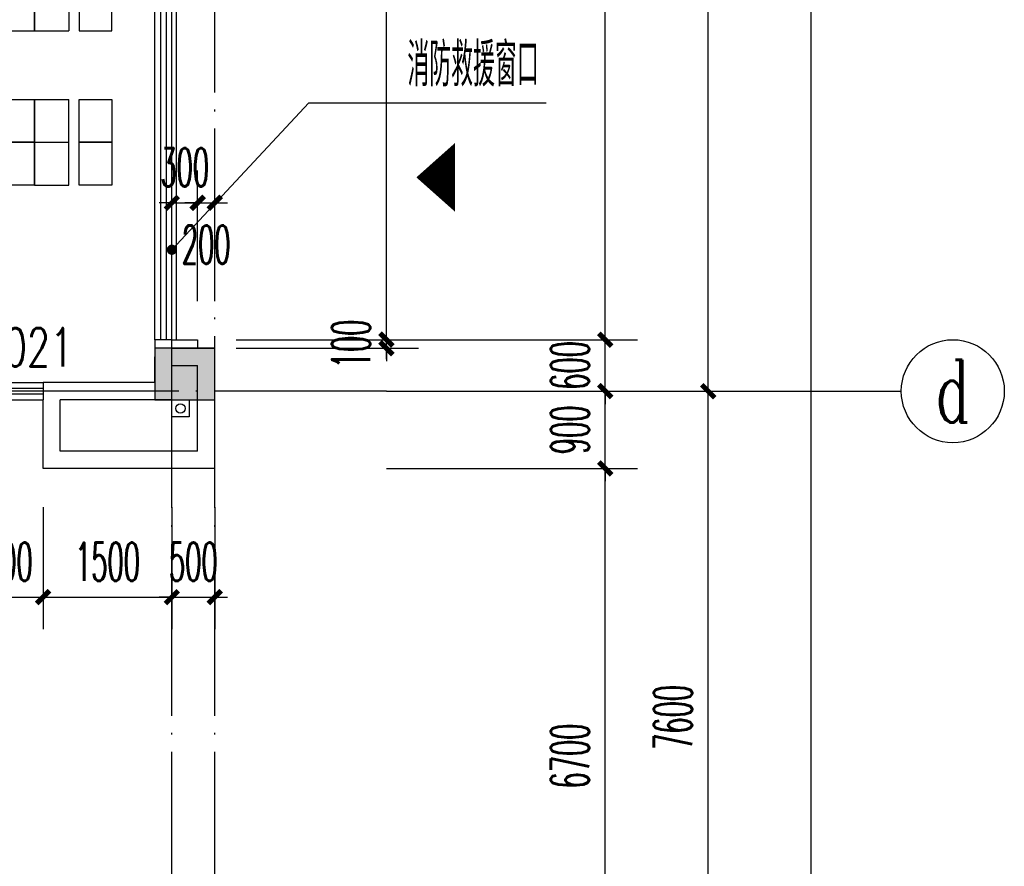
# Model space of a CAD drawing. Extents: x 1779708 to 7299578, y -1121471 to 88434.
# Tile 469 of 656: x 4774844 to 4786317, y -953277 to -943415. Entities that reach past the tile are written whole.
import ezdxf
from ezdxf.enums import TextEntityAlignment as Align

# ---------------------------------------------------------------- set-up
doc = ezdxf.new("R2010")
doc.units = 0
doc.header["$LTSCALE"] = 1000
doc.header["$MEASUREMENT"] = 0
doc.linetypes.add('DASH', pattern=[0.35, 0.25, -0.1])
doc.linetypes.add('DOTE', pattern=[2.42, 2, -0.2, 0.02, -0.2])
doc.layers.get('0').update_dxf_attribs({"linetype": 'CONTINUOUS'})
doc.layers.get('Defpoints').update_dxf_attribs({"linetype": 'CONTINUOUS'})
for name, color, linetype in [('11111111111111111111111111111', 50, 'DASH'), ('AXIS', 3, 'CONTINUOUS'), ('AXIS_TEXT', 7, 'CONTINUOUS'), ('DIM_LEAD', 3, 'CONTINUOUS'), ('DIM_污水', 3, 'CONTINUOUS'), ('DOTE', 1, 'DOTE'), ('FUR', 9, 'CONTINUOUS'), ('GGSignatureLayer', 7, 'CONTINUOUS'), ('P_PS_DIM', 1, 'CONTINUOUS'), ('PUB_DIM', 3, 'CONTINUOUS'), ('PUB_TEXT', 7, 'CONTINUOUS'), ('WALL', 255, 'CONTINUOUS'), ('WINDOW', 2, 'CONTINUOUS'), ('WINDOW_TEXT', 7, 'CONTINUOUS'), ('修改', 6, 'CONTINUOUS'), ('墙柱', 2, 'CONTINUOUS'), ('看线', 3, 'CONTINUOUS')]:
    doc.layers.add(name, color=color, linetype=linetype)
doc.styles.add('_TCH_AXIS', font='COMPLEX', dxfattribs={"bigfont": 'GBCBIG'})
doc.styles.add('_TCH_DIM', font='SIMPLEX.shx', dxfattribs={"width": 0.7, "bigfont": 'GBCBIG.shx'})
doc.styles.add('_TCH_DIM_T3', font='SIMPLEX.shx', dxfattribs={"width": 0.494118, "bigfont": 'GBCBIG.shx'})
doc.styles.add('_TCH_WINDOW', font='SIMPLEX', dxfattribs={"height": 3.5, "bigfont": 'GBCBIG'})
doc.styles.add('COMPLEX', font='COMPLEX')
doc.dimstyles.new('_TCH_ARCH&&150', dxfattribs={"dimtxt": 446.25, "dimasz": 150, "dimexe": 375, "dimexo": 450, "dimgap": 189.375, "dimtad": 1, "dimdec": 0, "dimzin": 0, "dimdsep": 46, "dimtxsty": '_TCH_DIM_T3', "dimblk": 'ARCHTICK', "dimcen": 0.09, "dimdle": 225, "dimclrt": 7, "dimazin": 2, "dimtfac": 1, "dimtdec": 0, "dimtix": 1, "dimtmove": 2, "dimatfit": 3, "dimfxl": 250, "dimtolj": 1, "dimtzin": 0, "dimarcsym": 0})

# ---------------------------------------------------------------- blocks, each defined once
blk = doc.blocks.new('_AXISO')
blk.add_circle((0, 0), 0.5)
at = {"layer": 'AXIS_TEXT', "style": 'COMPLEX', "width": 1.041667}
blk.add_attdef('A', text='', height=0.56, dxfattribs=at).set_placement((-0.25, -0.28), (0.25, -0.28), align=Align.FIT)
blk = doc.blocks.new('_ArchTick')
at = {"color": 0, "linetype": 'ByBlock', "const_width": 0.4}
blk.add_lwpolyline([(-0.5, -0.5), (0.5, 0.5)], dxfattribs=at)
blk = doc.blocks.new('*D6864')
at = {"layer": 'AXIS', "color": 0, "lineweight": -2, "transparency": 16777216}
for p, q in [((91750, 8975), (91750, 147425)), ((87250, 147200), (92125, 147200)), ((87250, 9200), (92125, 9200))]:
    blk.add_line(p, q, dxfattribs=at)
at = {"layer": 'Defpoints', "color": 0, "transparency": 16777216}
for p in [(86800, 147200), (91750, 147200), (86800, 9200)]:
    blk.add_point(p, dxfattribs=at)
at = {"layer": 'AXIS', "color": 0, "lineweight": -2, "transparency": 16777216, "xscale": 150, "yscale": 150, "zscale": 150}
for p, rotation in [((91750, 147200), 90), ((91750, 9200), 270)]:
    blk.add_blockref('_ArchTick', p, dxfattribs=dict(at, rotation=rotation))
at = {"layer": 'AXIS', "color": 7, "transparency": 16777216, "insert": (91338, 78200), "char_height": 446.2, "attachment_point": 5, "rotation": 90, "style": '_TCH_DIM_T3'}
blk.add_mtext('\\A1;138000', dxfattribs=at)
blk = doc.blocks.new('*D6884')
at = {"layer": 'AXIS', "color": 0, "lineweight": -2, "transparency": 16777216}
for p, q in [((90550, 114475), (90550, 122525)), ((87250, 122300), (90925, 122300)), ((87250, 114700), (90925, 114700))]:
    blk.add_line(p, q, dxfattribs=at)
at = {"layer": 'Defpoints', "color": 0, "transparency": 16777216}
for p in [(86800, 122300), (90550, 122300), (86800, 114700)]:
    blk.add_point(p, dxfattribs=at)
at = {"layer": 'AXIS', "color": 0, "lineweight": -2, "transparency": 16777216, "xscale": 150, "yscale": 150, "zscale": 150}
for p, rotation in [((90550, 122300), 90), ((90550, 114700), 270)]:
    blk.add_blockref('_ArchTick', p, dxfattribs=dict(at, rotation=rotation))
at = {"layer": 'AXIS', "color": 7, "transparency": 16777216, "insert": (90138, 118500), "char_height": 446.2, "attachment_point": 5, "rotation": 90, "style": '_TCH_DIM_T3'}
blk.add_mtext('\\A1;7600', dxfattribs=at)
blk = doc.blocks.new('*D6885')
at = {"layer": 'AXIS', "color": 0, "lineweight": -2, "transparency": 16777216}
for p, q in [((90550, 122075), (90550, 134525)), ((87250, 134300), (90925, 134300)), ((87250, 122300), (90925, 122300))]:
    blk.add_line(p, q, dxfattribs=at)
at = {"layer": 'Defpoints', "color": 0, "transparency": 16777216}
for p in [(86800, 134300), (90550, 134300), (86800, 122300)]:
    blk.add_point(p, dxfattribs=at)
at = {"layer": 'AXIS', "color": 0, "lineweight": -2, "transparency": 16777216, "xscale": 150, "yscale": 150, "zscale": 150}
for p, rotation in [((90550, 134300), 90), ((90550, 122300), 270)]:
    blk.add_blockref('_ArchTick', p, dxfattribs=dict(at, rotation=rotation))
at = {"layer": 'AXIS', "color": 7, "transparency": 16777216, "insert": (90138, 128300), "char_height": 446.2, "attachment_point": 5, "rotation": 90, "style": '_TCH_DIM_T3'}
blk.add_mtext('\\A1;12000', dxfattribs=at)
blk = doc.blocks.new('A$C606A0922')
at = {"layer": '墙柱'}
h = blk.add_hatch(color=256, dxfattribs=at)
h.paths.add_polyline_path([(24950, 87000), (25450, 87000), (25450, 87500), (24950, 87500)])
h.paths.add_polyline_path([(66900, 125200), (67500, 125200), (67500, 124600), (66900, 124600)])
h.paths.add_polyline_path([(16600, 125200), (17100, 125200), (17100, 124700), (16600, 124700)])
h.paths.add_polyline_path([(27130, 122900), (27130, 122600), (26430, 122600), (26430, 122900)])
h.paths.add_polyline_path([(54500, 138000), (55000, 138000), (55000, 137500), (54500, 137500)])
h.paths.add_polyline_path([(16600, 87000), (17100, 87000), (17100, 87500), (16600, 87500)])
h.paths.add_polyline_path([(42000, 96300), (42500, 96300), (42500, 96800), (42000, 96800)])
h.paths.add_polyline_path([(58500, 105100), (59000, 105100), (59000, 105600), (58500, 105600)])
h.paths.add_polyline_path([(13000, 93250), (13500, 93250), (13500, 93750), (13000, 93750)])
h.paths.add_polyline_path([(66700, 100900), (67200, 100900), (67200, 101400), (66700, 101400)])
h.paths.add_polyline_path([(20700, 118600), (21200, 118600), (21200, 118100), (20700, 118100)])
h.paths.add_polyline_path([(20700, 112000), (21200, 112000), (21200, 111500), (20700, 111500)])
h.paths.add_polyline_path([(13000, 106150), (13500, 106150), (13500, 105650), (13000, 105650)])
h.paths.add_polyline_path([(20700, 99800), (21200, 99800), (21200, 100300), (20700, 100300)])
h.paths.add_polyline_path([(13000, 87000), (13500, 87000), (13500, 87500), (13000, 87500)])
h.paths.add_polyline_path([(74900, 125200), (75600, 125200), (75600, 124600), (74900, 124600)])
h.paths.add_polyline_path([(54900, 113500), (54400, 113500), (54400, 113000), (54900, 113000)])
h.paths.add_polyline_path([(74900, 96300), (75600, 96300), (75600, 96800), (74900, 96800)])
h.paths.add_polyline_path([(500, 93250), (1000, 93250), (1000, 93750), (500, 93750)])
h.paths.add_polyline_path([(500, 106150), (1000, 106150), (1000, 105650), (500, 105650)])
h.paths.add_polyline_path([(8400, 125200), (8900, 125200), (8900, 124700), (8400, 124700)])
h.paths.add_polyline_path([(66900, 113600), (67500, 113600), (67500, 113000), (66900, 113000)])
h.paths.add_polyline_path([(74900, 113000), (75600, 113000), (75600, 113600), (74900, 113600)])
h.paths.add_polyline_path([(58500, 113000), (59100, 113000), (59100, 113600), (58500, 113600)])
h.paths.add_polyline_path([(66700, 105100), (67200, 105100), (67200, 105600), (66700, 105600)])
h.paths.add_polyline_path([(54400, 105100), (54900, 105100), (54900, 105600), (54400, 105600)])
h.paths.add_polyline_path([(50150, 125200), (50650, 125200), (50650, 124700), (50150, 124700)])
h.paths.add_polyline_path([(46200, 87000), (46700, 87000), (46700, 87500), (46200, 87500)])
h.paths.add_polyline_path([(42500, 99800), (42000, 99800), (42000, 100300), (42500, 100300)])
h.paths.add_polyline_path([(42500, 87000), (42000, 87000), (42000, 87500), (42500, 87500)])
h.paths.add_polyline_path([(24900, 99800), (25400, 99800), (25400, 100300), (24900, 100300)])
h.paths.add_polyline_path([(20700, 106150), (21200, 106150), (21200, 105650), (20700, 105650)])
h.paths.add_polyline_path([(13000, 100300), (13500, 100300), (13500, 99800), (13000, 99800)])
h.paths.add_polyline_path([(16600, 112000), (17100, 112000), (17100, 111500), (16600, 111500)])
h.paths.add_polyline_path([(8200, 112000), (8700, 112000), (8700, 111500), (8200, 111500)])
h.paths.add_polyline_path([(500, 112000), (1000, 112000), (1000, 111500), (500, 111500)])
h.paths.add_polyline_path([(16600, 118600), (17100, 118600), (17100, 118100), (16600, 118100)])
h.paths.add_polyline_path([(8400, 118700), (8900, 118700), (8900, 118100), (8400, 118100)])
h.paths.add_polyline_path([(74900, 99500), (75600, 99500), (75600, 100000), (74900, 100000)])
h.paths.add_polyline_path([(75100, 87000), (75600, 87000), (75600, 87500), (75100, 87500)])
h.paths.add_polyline_path([(66900, 96200), (67500, 96200), (67500, 96800), (66900, 96800)])
h.paths.add_polyline_path([(66950, 87000), (67450, 87000), (67450, 87500), (66950, 87500)])
h.paths.add_polyline_path([(58500, 96200), (59100, 96200), (59100, 96800), (58500, 96800)])
h.paths.add_polyline_path([(58550, 87000), (59050, 87000), (59050, 87500), (58550, 87500)])
h.paths.add_polyline_path([(50150, 99800), (50650, 99800), (50650, 100300), (50150, 100300)])
h.paths.add_polyline_path([(50150, 96300), (50650, 96300), (50650, 96800), (50150, 96800)])
h.paths.add_polyline_path([(50150, 87000), (50650, 87000), (50650, 87500), (50150, 87500)])
h.paths.add_polyline_path([(33100, 99800), (33600, 99800), (33600, 100300), (33100, 100300)])
h.paths.add_polyline_path([(33100, 96300), (33600, 96300), (33600, 96800), (33100, 96800)])
h.paths.add_polyline_path([(24900, 96300), (25400, 96300), (25400, 96800), (24900, 96800)])
h.paths.add_polyline_path([(500, 99800), (1000, 99800), (1000, 100300), (500, 100300)])
h.paths.add_polyline_path([(16600, 96300), (17100, 96300), (17100, 96800), (16600, 96800)])
h.paths.add_polyline_path([(33100, 87000), (33600, 87000), (33600, 87500), (33100, 87500)])
h.paths.add_polyline_path([(500, 87000), (1000, 87000), (1000, 87500), (500, 87500)])
h.paths.add_polyline_path([(74900, 128700), (75600, 128700), (75600, 128200), (74900, 128200)])
h.paths.add_polyline_path([(74900, 138000), (75600, 138000), (75600, 137500), (74900, 137500)])
h.paths.add_polyline_path([(66950, 128700), (67450, 128700), (67450, 128200), (66950, 128200)])
h.paths.add_polyline_path([(66950, 138000), (67450, 138000), (67450, 137500), (66950, 137500)])
h.paths.add_polyline_path([(58500, 125200), (59100, 125200), (59100, 124600), (58500, 124600)])
h.paths.add_polyline_path([(58550, 128700), (59050, 128700), (59050, 128200), (58550, 128200)])
h.paths.add_polyline_path([(58550, 138000), (59050, 138000), (59050, 137500), (58550, 137500)])
h.paths.add_polyline_path([(50150, 128700), (50650, 128700), (50650, 128200), (50150, 128200)])
h.paths.add_polyline_path([(50150, 138000), (50650, 138000), (50650, 137500), (50150, 137500)])
h.paths.add_polyline_path([(42000, 125200), (42500, 125200), (42500, 124700), (42000, 124700)])
h.paths.add_polyline_path([(42000, 128700), (42500, 128700), (42500, 128200), (42000, 128200)])
h.paths.add_polyline_path([(33100, 125200), (33600, 125200), (33600, 124700), (33100, 124700)])
h.paths.add_polyline_path([(25060, 125200), (25660, 125200), (25660, 124800), (25060, 124800)])
h.paths.add_polyline_path([(33100, 128700), (33600, 128700), (33600, 128200), (33100, 128200)])
h.paths.add_polyline_path([(24950, 128700), (25450, 128700), (25450, 128200), (24950, 128200)])
h.paths.add_polyline_path([(0, 125500), (700, 125500), (700, 125000), (0, 125000)])
h.paths.add_polyline_path([(0, 128700), (700, 128700), (700, 128200), (0, 128200)])
h.paths.add_polyline_path([(8150, 128700), (8650, 128700), (8650, 128200), (8150, 128200)])
h.paths.add_polyline_path([(16550, 128700), (17050, 128700), (17050, 128200), (16550, 128200)])
h.paths.add_polyline_path([(42000, 138000), (42500, 138000), (42500, 137500), (42000, 137500)])
h.paths.add_polyline_path([(33100, 138000), (33600, 138000), (33600, 137500), (33100, 137500)])
h.paths.add_polyline_path([(24950, 138000), (25450, 138000), (25450, 137500), (24950, 137500)])
h.paths.add_polyline_path([(16550, 138000), (17050, 138000), (17050, 137500), (16550, 137500)])
h.paths.add_polyline_path([(8150, 138000), (8650, 138000), (8650, 137500), (8150, 137500)])
h.paths.add_polyline_path([(0, 138000), (500, 138000), (500, 137500), (0, 137500)])
h.paths.add_polyline_path([(24950, 51000), (25450, 51000), (25450, 50500), (24950, 50500)])
h.paths.add_polyline_path([(66900, 12800), (67500, 12800), (67500, 13400), (66900, 13400)])
h.paths.add_polyline_path([(16600, 12800), (17100, 12800), (17100, 13300), (16600, 13300)])
h.paths.add_polyline_path([(27130, 15100), (27130, 15400), (26430, 15400), (26430, 15100)])
h.paths.add_polyline_path([(54500, 0), (55000, 0), (55000, 500), (54500, 500)])
h.paths.add_polyline_path([(16600, 51000), (17100, 51000), (17100, 50500), (16600, 50500)])
h.paths.add_polyline_path([(42000, 41700), (42500, 41700), (42500, 41200), (42000, 41200)])
h.paths.add_polyline_path([(58500, 32900), (59000, 32900), (59000, 32400), (58500, 32400)])
h.paths.add_polyline_path([(13000, 44750), (13500, 44750), (13500, 44250), (13000, 44250)])
h.paths.add_polyline_path([(66700, 37100), (67200, 37100), (67200, 36600), (66700, 36600)])
h.paths.add_polyline_path([(20700, 19400), (21200, 19400), (21200, 19900), (20700, 19900)])
h.paths.add_polyline_path([(20700, 26000), (21200, 26000), (21200, 26500), (20700, 26500)])
h.paths.add_polyline_path([(13000, 31850), (13500, 31850), (13500, 32350), (13000, 32350)])
h.paths.add_polyline_path([(20700, 38200), (21200, 38200), (21200, 37700), (20700, 37700)])
h.paths.add_polyline_path([(13000, 51000), (13500, 51000), (13500, 50500), (13000, 50500)])
h.paths.add_polyline_path([(74900, 12800), (75600, 12800), (75600, 13400), (74900, 13400)])
h.paths.add_polyline_path([(54900, 24500), (54400, 24500), (54400, 25000), (54900, 25000)])
h.paths.add_polyline_path([(74900, 41700), (75600, 41700), (75600, 41200), (74900, 41200)])
h.paths.add_polyline_path([(500, 44750), (1000, 44750), (1000, 44250), (500, 44250)])
h.paths.add_polyline_path([(500, 31850), (1000, 31850), (1000, 32350), (500, 32350)])
h.paths.add_polyline_path([(8400, 12800), (8900, 12800), (8900, 13300), (8400, 13300)])
h.paths.add_polyline_path([(66900, 24400), (67500, 24400), (67500, 25000), (66900, 25000)])
h.paths.add_polyline_path([(74900, 25000), (75600, 25000), (75600, 24400), (74900, 24400)])
h.paths.add_polyline_path([(58500, 25000), (59100, 25000), (59100, 24400), (58500, 24400)])
h.paths.add_polyline_path([(66700, 32900), (67200, 32900), (67200, 32400), (66700, 32400)])
h.paths.add_polyline_path([(54400, 32900), (54900, 32900), (54900, 32400), (54400, 32400)])
h.paths.add_polyline_path([(50150, 12800), (50650, 12800), (50650, 13300), (50150, 13300)])
h.paths.add_polyline_path([(46200, 51000), (46700, 51000), (46700, 50500), (46200, 50500)])
h.paths.add_polyline_path([(42500, 38200), (42000, 38200), (42000, 37700), (42500, 37700)])
h.paths.add_polyline_path([(42500, 51000), (42000, 51000), (42000, 50500), (42500, 50500)])
h.paths.add_polyline_path([(24900, 38200), (25400, 38200), (25400, 37700), (24900, 37700)])
h.paths.add_polyline_path([(20700, 31850), (21200, 31850), (21200, 32350), (20700, 32350)])
h.paths.add_polyline_path([(13000, 37700), (13500, 37700), (13500, 38200), (13000, 38200)])
h.paths.add_polyline_path([(16600, 26000), (17100, 26000), (17100, 26500), (16600, 26500)])
h.paths.add_polyline_path([(8200, 26000), (8700, 26000), (8700, 26500), (8200, 26500)])
h.paths.add_polyline_path([(500, 26000), (1000, 26000), (1000, 26500), (500, 26500)])
h.paths.add_polyline_path([(16600, 19400), (17100, 19400), (17100, 19900), (16600, 19900)])
h.paths.add_polyline_path([(8400, 19300), (8900, 19300), (8900, 19900), (8400, 19900)])
h.paths.add_polyline_path([(74900, 38500), (75600, 38500), (75600, 38000), (74900, 38000)])
h.paths.add_polyline_path([(75100, 51000), (75600, 51000), (75600, 50500), (75100, 50500)])
h.paths.add_polyline_path([(66900, 41800), (67500, 41800), (67500, 41200), (66900, 41200)])
h.paths.add_polyline_path([(66950, 51000), (67450, 51000), (67450, 50500), (66950, 50500)])
h.paths.add_polyline_path([(58500, 41800), (59100, 41800), (59100, 41200), (58500, 41200)])
h.paths.add_polyline_path([(58550, 51000), (59050, 51000), (59050, 50500), (58550, 50500)])
h.paths.add_polyline_path([(50150, 38200), (50650, 38200), (50650, 37700), (50150, 37700)])
h.paths.add_polyline_path([(50150, 41700), (50650, 41700), (50650, 41200), (50150, 41200)])
h.paths.add_polyline_path([(50150, 51000), (50650, 51000), (50650, 50500), (50150, 50500)])
h.paths.add_polyline_path([(33100, 38200), (33600, 38200), (33600, 37700), (33100, 37700)])
h.paths.add_polyline_path([(33100, 41700), (33600, 41700), (33600, 41200), (33100, 41200)])
h.paths.add_polyline_path([(24900, 41700), (25400, 41700), (25400, 41200), (24900, 41200)])
h.paths.add_polyline_path([(500, 38200), (1000, 38200), (1000, 37700), (500, 37700)])
h.paths.add_polyline_path([(16600, 41700), (17100, 41700), (17100, 41200), (16600, 41200)])
h.paths.add_polyline_path([(33100, 51000), (33600, 51000), (33600, 50500), (33100, 50500)])
h.paths.add_polyline_path([(500, 51000), (1000, 51000), (1000, 50500), (500, 50500)])
h.paths.add_polyline_path([(74900, 9300), (75600, 9300), (75600, 9800), (74900, 9800)])
h.paths.add_polyline_path([(74900, 0), (75600, 0), (75600, 500), (74900, 500)])
h.paths.add_polyline_path([(66950, 9300), (67450, 9300), (67450, 9800), (66950, 9800)])
h.paths.add_polyline_path([(66950, 0), (67450, 0), (67450, 500), (66950, 500)])
h.paths.add_polyline_path([(58500, 12800), (59100, 12800), (59100, 13400), (58500, 13400)])
h.paths.add_polyline_path([(58550, 9300), (59050, 9300), (59050, 9800), (58550, 9800)])
h.paths.add_polyline_path([(58550, 0), (59050, 0), (59050, 500), (58550, 500)])
h.paths.add_polyline_path([(50150, 9300), (50650, 9300), (50650, 9800), (50150, 9800)])
h.paths.add_polyline_path([(50150, 0), (50650, 0), (50650, 500), (50150, 500)])
h.paths.add_polyline_path([(42000, 12800), (42500, 12800), (42500, 13300), (42000, 13300)])
h.paths.add_polyline_path([(42000, 9300), (42500, 9300), (42500, 9800), (42000, 9800)])
h.paths.add_polyline_path([(33100, 12800), (33600, 12800), (33600, 13300), (33100, 13300)])
h.paths.add_polyline_path([(25060, 12800), (25660, 12800), (25660, 13200), (25060, 13200)])
h.paths.add_polyline_path([(33100, 9300), (33600, 9300), (33600, 9800), (33100, 9800)])
h.paths.add_polyline_path([(24950, 9300), (25450, 9300), (25450, 9800), (24950, 9800)])
h.paths.add_polyline_path([(0, 12500), (700, 12500), (700, 13000), (0, 13000)])
h.paths.add_polyline_path([(0, 9300), (700, 9300), (700, 9800), (0, 9800)])
h.paths.add_polyline_path([(8150, 9300), (8650, 9300), (8650, 9800), (8150, 9800)])
h.paths.add_polyline_path([(16550, 9300), (17050, 9300), (17050, 9800), (16550, 9800)])
h.paths.add_polyline_path([(42000, 0), (42500, 0), (42500, 500), (42000, 500)])
h.paths.add_polyline_path([(33100, 0), (33600, 0), (33600, 500), (33100, 500)])
h.paths.add_polyline_path([(24950, 0), (25450, 0), (25450, 500), (24950, 500)])
h.paths.add_polyline_path([(16550, 0), (17050, 0), (17050, 500), (16550, 500)])
h.paths.add_polyline_path([(8150, 0), (8650, 0), (8650, 500), (8150, 500)])
h.paths.add_polyline_path([(0, 0), (500, 0), (500, 500), (0, 500)])
blk.add_lwpolyline([(74900, 113000), (75600, 113000), (75600, 113600), (74900, 113600)], close=True, dxfattribs=at)
blk = doc.blocks.new('zy')
at = {"layer": 'FUR', "color": 253}
for p, q in [((3615193, -1996551), (3615193, -1997051)), ((3615593, -1996551), (3615593, -1997051))]:
    blk.add_line(p, q, dxfattribs=at)
blk.add_lwpolyline([(3614693, -1996551), (3615073, -1996551), (3615073, -1997051), (3614693, -1997051)], close=True, dxfattribs=at)
blk = doc.blocks.new('A$C62770E1D')
at = {"layer": 'FUR'}
for p, q in [((2700, 7600), (2300, 7600)), ((3600, 7600), (3200, 7600)), ((4100, 7600), (4500, 7600)), ((5400, 7600), (5000, 7600)), ((6300, 7600), (5900, 7600)), ((2700, 7100), (2300, 7100)), ((2700, 7100), (2300, 7100)), ((2700, 7100), (2300, 7100)), ((2700, 7100), (2300, 7100)), ((3600, 7100), (3200, 7100)), ((3600, 7100), (3200, 7100)), ((4500, 7100), (4100, 7100)), ((5400, 7100), (5000, 7100)), ((6300, 7100), (5900, 7100)), ((2700, 6600), (2300, 6600)), ((3600, 6600), (3200, 6600)), ((4500, 6600), (4100, 6600)), ((5400, 6600), (5000, 6600)), ((6300, 6600), (5900, 6600)), ((2700, 5800), (2300, 5800)), ((3600, 5800), (3200, 5800)), ((4500, 5800), (4100, 5800)), ((5400, 5800), (5000, 5800)), ((6300, 5800), (5900, 5800)), ((2700, 1850), (2300, 1850)), ((3600, 1850), (3200, 1850)), ((4500, 1850), (4100, 1850)), ((5400, 1850), (5000, 1850)), ((6300, 1850), (5900, 1850)), ((2700, 1050), (2300, 1050)), ((3600, 1050), (3200, 1050)), ((4500, 1050), (4100, 1050)), ((5400, 1050), (5000, 1050)), ((6300, 1050), (5900, 1050)), ((2700, 550), (2300, 550)), ((2700, 550), (2300, 550)), ((3600, 550), (3200, 550)), ((3600, 550), (3200, 550)), ((4500, 550), (4100, 550)), ((5400, 550), (5000, 550)), ((6300, 550), (5900, 550)), ((2700, 50), (2300, 50)), ((3600, 50), (3200, 50)), ((5400, 50), (5000, 50)), ((6300, 50), (5900, 50))]:
    blk.add_line(p, q, dxfattribs=at)
at = {"layer": 'FUR', "color": 9}
for p, q in [((7600, 1175), (7600, 6175)), ((7600, 6175), (9000, 6175)), ((7600, 1175), (9000, 1175))]:
    blk.add_line(p, q, dxfattribs=at)
at = {"layer": 'FUR', "color": 253}
for p, q in [((4100, 550), (4100, 50)), ((4500, 550), (4500, 50)), ((4100, 50), (4500, 50))]:
    blk.add_line(p, q, dxfattribs=at)
at = {"layer": 'FUR'}
for points in [[(2300, 4300), (2700, 4300)], [(3200, 4300), (3600, 4300)], [(4100, 4300), (4500, 4300)], [(5000, 4300), (5400, 4300)], [(6300, 4300), (5900, 4300)], [(2300, 3350), (2700, 3350)], [(3200, 3350), (3600, 3350)], [(4100, 3350), (4500, 3350)], [(5000, 3350), (5400, 3350)], [(6300, 3350), (5900, 3350)]]:
    blk.add_lwpolyline(points, dxfattribs=at)
at = {"layer": 'FUR', "color": 253}
blk.add_lwpolyline([(3600, 550), (3980, 550), (3980, 50), (3600, 50)], close=True, dxfattribs=at)
at = {"layer": 'FUR', "xscale": -1, "rotation": 180}
for p in [(-3612893, -1989451), (-3611993, -1989451), (-3611093, -1989451)]:
    blk.add_blockref('zy', p, dxfattribs=at)
at = {"layer": 'FUR'}
for p in [(-3610193, 2004151), (-3609293, 2004151), (-3612893, 2003651), (-3611993, 2003651), (-3611093, 2003651), (-3610193, 2003651), (-3609293, 2003651), (-3612893, 2002351), (-3611993, 2002351), (-3611093, 2002351), (-3610193, 2002351), (-3609293, 2002351), (-3612893, 2001851), (-3611993, 2001851), (-3611093, 2001851), (-3610193, 2001851), (-3609293, 2001851), (-3612893, 2001351), (-3611993, 2001351), (-3611093, 2001351), (-3610193, 2001351), (-3609293, 2001351), (-3612893, 1999901), (-3611993, 1999901), (-3611093, 1999901), (-3610193, 1999901), (-3609293, 1999901), (-3612893, 1999401), (-3611993, 1999401), (-3611093, 1999401), (-3610193, 1999401), (-3609293, 1999401), (-3612893, 1998901), (-3611993, 1998901), (-3611093, 1998901), (-3610193, 1998901), (-3609293, 1998901)]:
    blk.add_blockref('zy', p, dxfattribs=at)
at = {"layer": 'FUR', "extrusion": (0, 0, -1), "zscale": -1, "rotation": 180}
for p in [(3612893, -1996001), (3611993, -1996001), (3611093, -1996001), (3610193, -1996001), (3609293, -1996001), (3612893, -1996501), (3611993, -1996501), (3610193, -1996501), (3609293, -1996501)]:
    blk.add_blockref('zy', p, dxfattribs=at)
blk = doc.blocks.new('a1')
at = {"layer": '11111111111111111111111111111'}
for p, q in [((59122, 49136), (59122, 48936)), ((59322, 49136), (59122, 49136)), ((59322, 48936), (59322, 49136)), ((59122, 48936), (59322, 48936))]:
    blk.add_line(p, q, dxfattribs=at)
blk = doc.blocks.new('$WINLIB2D$00000001')
at = {"color": 0}
for points in [[(-0.5, 0.5), (-0.5, -0.5)], [(-0.5, 0.5), (0.5, 0.5)], [(0.5, -0.5), (0.5, 0.5)], [(0.5, 0.1667), (-0.5, 0.1667)], [(0.5, -0.1667), (-0.5, -0.1667)], [(-0.5, -0.5), (0.5, -0.5)]]:
    blk.add_lwpolyline(points, dxfattribs=at)
blk = doc.blocks.new('*D5522')
at = {"layer": 'Defpoints', "color": 0, "transparency": 16777216}
for p in [(4778667, -948643), (4781667, -948643), (4778667, -955343)]:
    blk.add_point(p, dxfattribs=at)
at = {"layer": 'PUB_DIM', "color": 0, "lineweight": -2, "transparency": 16777216}
for p, q in [((4781667, -955568), (4781667, -948418)), ((4779117, -948643), (4782042, -948643)), ((4779117, -955343), (4782042, -955343))]:
    blk.add_line(p, q, dxfattribs=at)
at = {"layer": 'PUB_DIM', "color": 0, "lineweight": -2, "transparency": 16777216, "xscale": 150, "yscale": 150, "zscale": 150}
for p, rotation in [((4781667, -948643), 90), ((4781667, -955343), 270)]:
    blk.add_blockref('_ArchTick', p, dxfattribs=dict(at, rotation=rotation))
at = {"layer": 'PUB_DIM', "color": 7, "transparency": 16777216, "insert": (4781255, -951993), "char_height": 446.2, "attachment_point": 5, "rotation": 90, "style": '_TCH_DIM_T3'}
blk.add_mtext('\\A1;6700', dxfattribs=at)
blk = doc.blocks.new('*D5523')
at = {"layer": 'Defpoints', "color": 0, "transparency": 16777216}
for p in [(4778667, -947743), (4781667, -947743), (4778667, -948643)]:
    blk.add_point(p, dxfattribs=at)
at = {"layer": 'PUB_DIM', "color": 0, "lineweight": -2, "transparency": 16777216}
for p, q in [((4781667, -947743), (4781667, -947593)), ((4779117, -947743), (4782042, -947743)), ((4781667, -948643), (4781667, -947743)), ((4779117, -948643), (4782042, -948643)), ((4781667, -948643), (4781667, -948793))]:
    blk.add_line(p, q, dxfattribs=at)
at = {"layer": 'PUB_DIM', "color": 0, "lineweight": -2, "transparency": 16777216, "xscale": 150, "yscale": 150, "zscale": 150}
for p, rotation in [((4781667, -947743), 270), ((4781667, -948643), 90)]:
    blk.add_blockref('_ArchTick', p, dxfattribs=dict(at, rotation=rotation))
at = {"layer": 'PUB_DIM', "color": 7, "transparency": 16777216, "insert": (4781255, -948193), "char_height": 446.2, "attachment_point": 5, "rotation": 90, "style": '_TCH_DIM_T3'}
blk.add_mtext('\\A1;900', dxfattribs=at)
blk = doc.blocks.new('*D5524')
at = {"layer": 'Defpoints', "color": 0, "transparency": 16777216}
for p in [(4778667, -947143), (4781667, -947143), (4778667, -947743)]:
    blk.add_point(p, dxfattribs=at)
at = {"layer": 'PUB_DIM', "color": 0, "lineweight": -2, "transparency": 16777216}
for p, q in [((4781667, -947143), (4781667, -946993)), ((4779117, -947143), (4782042, -947143)), ((4781667, -947743), (4781667, -947143)), ((4779117, -947743), (4782042, -947743)), ((4781667, -947743), (4781667, -947893))]:
    blk.add_line(p, q, dxfattribs=at)
at = {"layer": 'PUB_DIM', "color": 0, "lineweight": -2, "transparency": 16777216, "xscale": 150, "yscale": 150, "zscale": 150}
for p, rotation in [((4781667, -947143), 270), ((4781667, -947743), 90)]:
    blk.add_blockref('_ArchTick', p, dxfattribs=dict(at, rotation=rotation))
at = {"layer": 'PUB_DIM', "color": 7, "transparency": 16777216, "insert": (4781255, -947443), "char_height": 446.2, "attachment_point": 5, "rotation": 90, "style": '_TCH_DIM_T3'}
blk.add_mtext('\\A1;600', dxfattribs=at)
blk = doc.blocks.new('*D5525')
at = {"layer": 'Defpoints', "color": 0, "transparency": 16777216}
for p in [(4778667, -937343), (4781667, -937343), (4778667, -947143)]:
    blk.add_point(p, dxfattribs=at)
at = {"layer": 'PUB_DIM', "color": 0, "lineweight": -2, "transparency": 16777216}
for p, q in [((4781667, -947368), (4781667, -937118)), ((4779117, -937343), (4782042, -937343)), ((4779117, -947143), (4782042, -947143))]:
    blk.add_line(p, q, dxfattribs=at)
at = {"layer": 'PUB_DIM', "color": 0, "lineweight": -2, "transparency": 16777216, "xscale": 150, "yscale": 150, "zscale": 150}
for p, rotation in [((4781667, -937343), 90), ((4781667, -947143), 270)]:
    blk.add_blockref('_ArchTick', p, dxfattribs=dict(at, rotation=rotation))
at = {"layer": 'PUB_DIM', "color": 7, "transparency": 16777216, "insert": (4781255, -942243), "char_height": 446.2, "attachment_point": 5, "rotation": 90, "style": '_TCH_DIM_T3'}
blk.add_mtext('\\A1;9800', dxfattribs=at)
blk = doc.blocks.new('*D5698')
at = {"layer": 'Defpoints', "color": 0, "transparency": 16777216}
for p in [(4774117, -948643), (4775117, -948643), (4775117, -950142)]:
    blk.add_point(p, dxfattribs=at)
at = {"layer": 'PUB_DIM', "color": 0, "lineweight": -2, "transparency": 16777216}
for p, q in [((4774117, -949093), (4774117, -950517)), ((4775117, -949093), (4775117, -950517)), ((4774117, -950142), (4773967, -950142)), ((4774117, -950142), (4775117, -950142)), ((4775117, -950142), (4775267, -950142))]:
    blk.add_line(p, q, dxfattribs=at)
at = {"layer": 'PUB_DIM', "color": 0, "lineweight": -2, "transparency": 16777216, "xscale": 150, "yscale": 150, "zscale": 150}
blk.add_blockref('_ArchTick', (4774117, -950142), dxfattribs=at)
at = {"layer": 'PUB_DIM', "color": 0, "lineweight": -2, "transparency": 16777216, "xscale": 150, "yscale": 150, "zscale": 150, "rotation": 180}
blk.add_blockref('_ArchTick', (4775117, -950142), dxfattribs=at)
at = {"layer": 'PUB_DIM', "color": 7, "transparency": 16777216, "insert": (4774617, -949729), "char_height": 446.2, "attachment_point": 5, "style": '_TCH_DIM_T3'}
blk.add_mtext('\\A1;1000', dxfattribs=at)
blk = doc.blocks.new('*D5699')
at = {"layer": 'Defpoints', "color": 0, "transparency": 16777216}
for p in [(4775117, -948643), (4776617, -948643), (4776617, -950142)]:
    blk.add_point(p, dxfattribs=at)
at = {"layer": 'PUB_DIM', "color": 0, "lineweight": -2, "transparency": 16777216}
for p, q in [((4775117, -949093), (4775117, -950517)), ((4776617, -949093), (4776617, -950517)), ((4774892, -950142), (4776842, -950142))]:
    blk.add_line(p, q, dxfattribs=at)
at = {"layer": 'PUB_DIM', "color": 0, "lineweight": -2, "transparency": 16777216, "xscale": 150, "yscale": 150, "zscale": 150, "rotation": 180}
blk.add_blockref('_ArchTick', (4775117, -950142), dxfattribs=at)
at = {"layer": 'PUB_DIM', "color": 0, "lineweight": -2, "transparency": 16777216, "xscale": 150, "yscale": 150, "zscale": 150}
blk.add_blockref('_ArchTick', (4776617, -950142), dxfattribs=at)
at = {"layer": 'PUB_DIM', "color": 7, "transparency": 16777216, "insert": (4775867, -949729), "char_height": 446.2, "attachment_point": 5, "style": '_TCH_DIM_T3'}
blk.add_mtext('\\A1;1500', dxfattribs=at)
blk = doc.blocks.new('*D5700')
at = {"layer": 'Defpoints', "color": 0, "transparency": 16777216}
for p in [(4776617, -948643), (4777117, -948643), (4777117, -950142)]:
    blk.add_point(p, dxfattribs=at)
at = {"layer": 'PUB_DIM', "color": 0, "lineweight": -2, "transparency": 16777216}
for p, q in [((4776617, -949093), (4776617, -950517)), ((4777117, -949093), (4777117, -950517)), ((4776617, -950142), (4776467, -950142)), ((4776617, -950142), (4777117, -950142)), ((4777117, -950142), (4777267, -950142))]:
    blk.add_line(p, q, dxfattribs=at)
at = {"layer": 'PUB_DIM', "color": 0, "lineweight": -2, "transparency": 16777216, "xscale": 150, "yscale": 150, "zscale": 150}
blk.add_blockref('_ArchTick', (4776617, -950142), dxfattribs=at)
at = {"layer": 'PUB_DIM', "color": 0, "lineweight": -2, "transparency": 16777216, "xscale": 150, "yscale": 150, "zscale": 150, "rotation": 180}
blk.add_blockref('_ArchTick', (4777117, -950142), dxfattribs=at)
at = {"layer": 'PUB_DIM', "color": 7, "transparency": 16777216, "insert": (4776867, -949729), "char_height": 446.2, "attachment_point": 5, "style": '_TCH_DIM_T3'}
blk.add_mtext('\\A1;500', dxfattribs=at)
blk = doc.blocks.new('*D5971')
at = {"layer": 'Defpoints', "color": 0, "transparency": 16777216}
for p in [(4776917, -947143), (4776917, -947243), (4779117, -947143)]:
    blk.add_point(p, dxfattribs=at)
at = {"layer": 'PUB_DIM', "color": 0, "lineweight": -2, "transparency": 16777216}
for p, q in [((4779117, -947143), (4779117, -946993)), ((4777367, -947143), (4779492, -947143)), ((4777367, -947243), (4779492, -947243)), ((4779117, -947243), (4779117, -947143)), ((4779117, -947243), (4779117, -947393))]:
    blk.add_line(p, q, dxfattribs=at)
at = {"layer": 'PUB_DIM', "color": 0, "lineweight": -2, "transparency": 16777216, "xscale": 150, "yscale": 150, "zscale": 150}
for p, rotation in [((4779117, -947143), 270), ((4779117, -947243), 90)]:
    blk.add_blockref('_ArchTick', p, dxfattribs=dict(at, rotation=rotation))
at = {"layer": 'PUB_DIM', "color": 7, "transparency": 16777216, "insert": (4778705, -947193), "char_height": 446.2, "attachment_point": 5, "rotation": 90, "style": '_TCH_DIM_T3'}
blk.add_mtext('\\A1;100', dxfattribs=at)
blk = doc.blocks.new('*D5972')
at = {"layer": 'Defpoints', "color": 0, "transparency": 16777216}
for p in [(4776917, -937343), (4779117, -937343), (4776917, -947143)]:
    blk.add_point(p, dxfattribs=at)
at = {"layer": 'PUB_DIM', "color": 0, "lineweight": -2, "transparency": 16777216}
for p, q in [((4779117, -947368), (4779117, -937118)), ((4777367, -937343), (4779492, -937343)), ((4777367, -947143), (4779492, -947143))]:
    blk.add_line(p, q, dxfattribs=at)
at = {"layer": 'PUB_DIM', "color": 0, "lineweight": -2, "transparency": 16777216, "xscale": 150, "yscale": 150, "zscale": 150}
for p, rotation in [((4779117, -937343), 90), ((4779117, -947143), 270)]:
    blk.add_blockref('_ArchTick', p, dxfattribs=dict(at, rotation=rotation))
at = {"layer": 'PUB_DIM', "color": 7, "transparency": 16777216, "insert": (4778705, -942243), "char_height": 446.2, "attachment_point": 5, "rotation": 90, "style": '_TCH_DIM_T3'}
blk.add_mtext('\\A1;9800', dxfattribs=at)
blk = doc.blocks.new('*D5974')
at = {"layer": 'Defpoints', "color": 0, "transparency": 16777216}
for p in [(4777117, -945548), (4776917, -947143), (4777117, -947143)]:
    blk.add_point(p, dxfattribs=at)
at = {"layer": 'PUB_DIM', "color": 0, "lineweight": -2, "transparency": 16777216}
for p, q in [((4776917, -946693), (4776917, -945173)), ((4777117, -946693), (4777117, -945173)), ((4776917, -945548), (4776767, -945548)), ((4776917, -945548), (4777117, -945548)), ((4777117, -945548), (4777267, -945548))]:
    blk.add_line(p, q, dxfattribs=at)
at = {"layer": 'PUB_DIM', "color": 0, "lineweight": -2, "transparency": 16777216, "xscale": 150, "yscale": 150, "zscale": 150}
blk.add_blockref('_ArchTick', (4776917, -945548), dxfattribs=at)
at = {"layer": 'PUB_DIM', "color": 0, "lineweight": -2, "transparency": 16777216, "xscale": 150, "yscale": 150, "zscale": 150, "rotation": 180}
blk.add_blockref('_ArchTick', (4777117, -945548), dxfattribs=at)
at = {"layer": 'PUB_DIM', "color": 7, "transparency": 16777216, "insert": (4777017, -946035), "char_height": 446.2, "attachment_point": 5, "style": '_TCH_DIM_T3'}
blk.add_mtext('\\A1;200', dxfattribs=at)
blk = doc.blocks.new('*D5975')
at = {"layer": 'Defpoints', "color": 0, "transparency": 16777216}
for p in [(4776917, -945548), (4776617, -947143), (4776917, -947143)]:
    blk.add_point(p, dxfattribs=at)
at = {"layer": 'PUB_DIM', "color": 0, "lineweight": -2, "transparency": 16777216}
for p, q in [((4776617, -946693), (4776617, -945173)), ((4776917, -946693), (4776917, -945173)), ((4776617, -945548), (4776467, -945548)), ((4776617, -945548), (4776917, -945548)), ((4776917, -945548), (4777067, -945548))]:
    blk.add_line(p, q, dxfattribs=at)
at = {"layer": 'PUB_DIM', "color": 0, "lineweight": -2, "transparency": 16777216, "xscale": 150, "yscale": 150, "zscale": 150}
blk.add_blockref('_ArchTick', (4776617, -945548), dxfattribs=at)
at = {"layer": 'PUB_DIM', "color": 0, "lineweight": -2, "transparency": 16777216, "xscale": 150, "yscale": 150, "zscale": 150, "rotation": 180}
blk.add_blockref('_ArchTick', (4776917, -945548), dxfattribs=at)
at = {"layer": 'PUB_DIM', "color": 7, "transparency": 16777216, "insert": (4776767, -945135), "char_height": 446.2, "attachment_point": 5, "style": '_TCH_DIM_T3'}
blk.add_mtext('\\A1;300', dxfattribs=at)
blk = doc.blocks.new('A$C159220C3')
at = {"layer": 'AXIS'}
blk.add_line((86800, 122300), (92800, 122300), dxfattribs=at)
at = {"layer": 'DOTE'}
for p, q in [((84300, 7200), (84300, 149200)), ((84800, 7200), (84800, 149200)), ((86800, 122300), (59600, 122300))]:
    blk.add_line(p, q, dxfattribs=at)
at = {"layer": 'AXIS'}
ref = blk.add_blockref('_AXISO', (93400, 122300), dxfattribs=dict(at, xscale=1200, yscale=1200, zscale=1200))
ref.add_attrib('A', 'd', dxfattribs={"layer": 'AXIS_TEXT', "height": 729.3, "style": '_TCH_AXIS', "width": 0.75}).set_placement((93191.6, 121935.3), (93608.4, 121935.3), align=Align.FIT)
for p1, p2, distance, picture, middle in [((86800, 9200), (86800, 147200), -4950, '*D6864', (91337.5, 78200)), ((86800, 122300), (86800, 134300), -3750, '*D6885', (90137.5, 128300)), ((86800, 114700), (86800, 122300), -3750, '*D6884', (90137.5, 118500))]:
    dim = blk.add_aligned_dim(p1=p1, p2=p2, distance=distance, dimstyle='_TCH_ARCH&&150', dxfattribs=at)
    dim.commit()
    dim.dimension.update_dxf_attribs({"geometry": picture, "text_midpoint": middle})

msp = doc.modelspace()

# ---------------------------------------------------------------- linework, layer by layer
at = {"layer": 'DIM_LEAD'}
for p, q in [((4776617.1, -946095.1), (4778213, -944382.7)), ((4778213, -944382.7), (4780976.7, -944382.7))]:
    msp.add_line(p, q, dxfattribs=at)
at = {"layer": 'DIM_LEAD', "const_width": 60}
msp.add_lwpolyline([(4776596.6, -946117, 1), (4776637.6, -946073.1, 1)], format="xyb", close=True, dxfattribs=at)
at = {"layer": 'DIM_污水', "color": 3}
msp.add_circle((4776717.1, -947943.3), 55, dxfattribs=at)
at = {"layer": 'GGSignatureLayer'}
msp.add_lwpolyline([(4779466.1, -945252, 0, 800, 0), (4779915.9, -945252, 800, 800, 0)], format="xyseb", dxfattribs=at)
at = {"layer": 'WALL'}
for p, q in [((4776617.1, -947143.3), (4776417.1, -947143.3)), ((4776417.1, -947143.3), (4776417.1, -947343.3)), ((4776617.1, -947243.3), (4776617.1, -947143.3)), ((4776617.1, -947243.3), (4777117.1, -947243.3)), ((4777117.1, -948643.3), (4777117.1, -947243.3)), ((4776417.1, -947643.3), (4776417.1, -947343.3)), ((4776617.1, -947443.3), (4776917.1, -947443.3)), ((4776617.1, -947843.3), (4776617.1, -947443.3)), ((4776917.1, -948443.3), (4776917.1, -947443.3)), ((4775217.1, -947643.3), (4775117.1, -947643.3)), ((4775117.1, -947643.3), (4775117.1, -947843.3)), ((4776417.1, -947643.3), (4775217.1, -947643.3)), ((4775117.1, -948643.3), (4775117.1, -947843.3)), ((4776617.1, -947843.3), (4775317.1, -947843.3)), ((4775317.1, -948443.3), (4775317.1, -947843.3)), ((4776917.1, -948443.3), (4775317.1, -948443.3)), ((4777117.1, -948643.3), (4775117.1, -948643.3))]:
    msp.add_line(p, q, dxfattribs=at)
msp.add_lwpolyline([(4776617.1, -947143.3), (4776917.1, -947143.3), (4776917.1, -947243.3)], dxfattribs=at)
at = {"layer": '看线', "color": 190}
msp.add_line((4776667.1, -937343.3), (4776667.1, -947143.3), dxfattribs=at)

# ---------------------------------------------------------------- block references
at = {"layer": 'FUR', "color": 9, "xscale": -1}
msp.add_blockref('A$C62770E1D', (4777717.1, -945393.3), dxfattribs=at)
at = {"layer": 'P_PS_DIM', "color": 3, "xscale": -1}
msp.add_blockref('a1', (4835939.1, -996978.9), dxfattribs=at)
at = {"layer": 'WINDOW'}
ref = msp.add_blockref('$WINLIB2D$00000001', (4776517.1, -942243.3), dxfattribs=dict(at, xscale=9800, yscale=-200, zscale=9800, rotation=90))
ref.add_attrib('A', 'LC9821', (4776227.7, -943015.8), dxfattribs={"layer": 'WINDOW_TEXT', "height": 446.25, "rotation": 90, "style": '_TCH_WINDOW', "width": 0.705882})
ref = msp.add_blockref('$WINLIB2D$00000001', (4774617.1, -947743.3), dxfattribs=dict(at, xscale=-1000, yscale=200, zscale=-1000, rotation=180))
ref.add_attrib('A', 'LC1021', (4773874.6, -947453.9), dxfattribs={"layer": 'WINDOW_TEXT', "height": 446.25, "style": '_TCH_WINDOW', "width": 0.705882})
at = {"layer": '修改'}
for name, p in [('A$C159220C3', (4692317.1, -1070043.3)), ('A$C606A0922', (4701517.1, -1060843.3))]:
    msp.add_blockref(name, p, dxfattribs=at)

# ---------------------------------------------------------------- texts
at = {"layer": 'PUB_TEXT', "color": 7, "style": '_TCH_DIM', "width": 0.7}
msp.add_text('消防救援窗口', height=506.38, dxfattribs=at).set_placement((4779361, -944191.7))

# ---------------------------------------------------------------- dimensions: what is measured, and where the dimension line sits
at = {"layer": 'PUB_DIM'}
for p1, p2, distance, picture, middle in [((4776917.1, -947143.3), (4776917.1, -937343.3), -2200, '*D5972', (4778704.6, -942243.3)), ((4778667.1, -947143.3), (4778667.1, -937343.3), -3000, '*D5525', (4781254.6, -942243.3)), ((4776617.1, -947143.3), (4776917.1, -947143.3), 1595.7, '*D5975', (4776767.1, -945135.1)), ((4776917.1, -947243.3), (4776917.1, -947143.3), -2200, '*D5971', (4778704.6, -947193.3)), ((4778667.1, -947743.3), (4778667.1, -947143.3), -3000, '*D5524', (4781254.6, -947443.3)), ((4778667.1, -948643.3), (4778667.1, -947743.3), -3000, '*D5523', (4781254.6, -948193.3)), ((4778667.1, -955343.3), (4778667.1, -948643.3), -3000, '*D5522', (4781254.6, -951993.3)), ((4774117.1, -948643.3), (4775117.1, -948643.3), -1498.4, '*D5698', (4774617.1, -949729.2)), ((4775117.1, -948643.3), (4776617.1, -948643.3), -1498.4, '*D5699', (4775867.1, -949729.2)), ((4776617.1, -948643.3), (4777117.1, -948643.3), -1498.4, '*D5700', (4776867.1, -949729.2))]:
    dim = msp.add_aligned_dim(p1=p1, p2=p2, distance=distance, dimstyle='_TCH_ARCH&&150', dxfattribs=at)
    dim.commit()
    dim.dimension.update_dxf_attribs({"geometry": picture, "text_midpoint": middle})
dim = msp.add_linear_dim(base=(4777117.1, -945547.6), p1=(4776917.1, -947143.3), p2=(4777117.1, -947143.3), angle=0, dimstyle='_TCH_ARCH&&150', dxfattribs=at)
dim.commit()
dim.dimension.update_dxf_attribs({"geometry": '*D5974', "text_midpoint": (4777017.1, -946035.1), "dimtype": 161})

doc.saveas('drawing.dxf')
